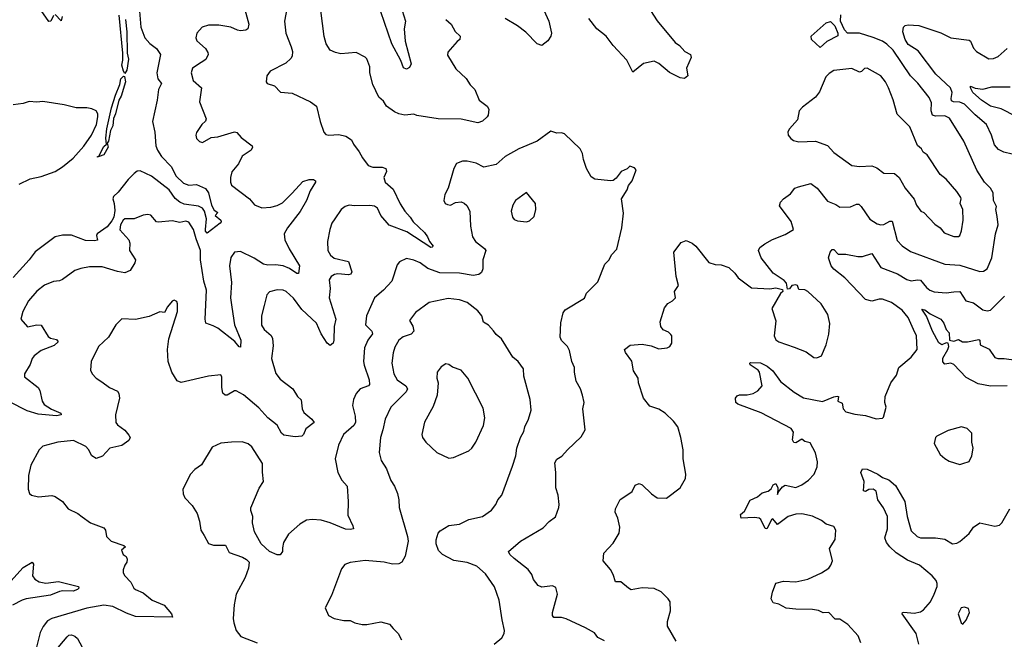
# Model space of a CAD drawing. Extents: x 2056909 to 2160450, y 827444 to 1016825.
# Tile 378 of 501: x 2063273 to 2069747, y 992658 to 996734. Entities that reach past the tile are written whole.
import ezdxf

# ---------------------------------------------------------------- set-up
doc = ezdxf.new("R2010")
doc.units = 0

msp = doc.modelspace()

# ---------------------------------------------------------------- linework, layer by layer
at = {"layer": '0CON10XD'}
for points in [[(2066675.8, 996895), (2066752.9, 996725), (2066769.2, 996645), (2066765.8, 996625), (2066745, 996596.2), (2066705, 996563.8), (2066675, 996575.8), (2066601.7, 996651.7), (2066546.2, 996695), (2066465, 996742)], [(2064746, 996825), (2064778.8, 996705), (2064773.3, 996675), (2064760, 996665), (2064725, 996661.4), (2064705, 996664.4), (2064660, 996685), (2064582.4, 996697.6), (2064515, 996699.2), (2064473.3, 996685), (2064436.7, 996645), (2064430, 996615), (2064437.5, 996595), (2064494.1, 996544.1), (2064509.5, 996519.5), (2064511.2, 996505), (2064497, 996473), (2064465, 996452.9), (2064410, 996415), (2064400.6, 996385), (2064412.9, 996335), (2064468.8, 996285), (2064454, 996195), (2064498.3, 996081.7), (2064494.1, 996065.9), (2064471.2, 996045), (2064435, 995992.5), (2064430, 995975), (2064435, 995953.3), (2064455, 995933.3), (2064475, 995926.7), (2064531.7, 995958.3), (2064575, 995962.9), (2064685.6, 995995.6), (2064701.1, 995991.1), (2064729.8, 995959.8), (2064801.2, 995905), (2064803.8, 995895), (2064794.1, 995875.9), (2064735, 995836.7), (2064712, 995785), (2064667.7, 995732.3), (2064658, 995695), (2064658, 995665), (2064666.2, 995645), (2064784, 995555), (2064815.6, 995515.6), (2064865.5, 995495.5), (2064925, 995500.8), (2064965, 995511.2), (2065001.1, 995528.9), (2065065, 995592.5), (2065135, 995670), (2065176.1, 995683.9), (2065205, 995684), (2065218.8, 995675), (2065218, 995665), (2065182.6, 995607.4), (2065157.9, 995545), (2065116.6, 995473.4), (2065033.2, 995365), (2065011.5, 995325), (2065016.9, 995285), (2065045, 995225.8), (2065113.3, 995115), (2065105.8, 995064.2), (2065095, 995064.3), (2065047.8, 995097.8), (2065005, 995115.2), (2064955, 995121.2), (2064905, 995119.1), (2064875.9, 995125.9), (2064815, 995165.4), (2064725, 995210), (2064685, 995205.8), (2064660.7, 995169.3), (2064652.5, 995115), (2064665.4, 995005), (2064659.6, 994905), (2064666.9, 994843.1), (2064686, 994726), (2064726.3, 994625), (2064725, 994580), (2064715, 994582.5), (2064686.3, 994616.3), (2064575, 994703.8), (2064545, 994721.1), (2064497.3, 994737.3), (2064492.1, 994765), (2064500.5, 994955), (2064483.6, 995015), (2064462, 995155), (2064462.6, 995215), (2064432.4, 995292.4), (2064416.4, 995355), (2064385, 995403.1), (2064365, 995409.1), (2064325, 995400.5), (2064275, 995411.9), (2064185, 995402), (2064173.3, 995405), (2064135, 995448.8), (2064115, 995452), (2064085, 995449.2), (2064025, 995424.4), (2063965, 995424.2), (2063952.9, 995415), (2063935.4, 995384.6), (2063931.1, 995351.1), (2063990.8, 995285), (2063995.9, 995264.1), (2063993.8, 995215), (2064033.3, 995155), (2064030, 995135), (2064000, 995085), (2063965, 995069.2), (2063915, 995077.1), (2063815, 995108.6), (2063731.7, 995108.3), (2063675, 995098), (2063635, 995083.3), (2063555, 995024), (2063535, 995016), (2063495, 995012.5), (2063435, 994988.6), (2063385, 994948.6), (2063330, 994885), (2063294.4, 994815), (2063281.2, 994765), (2063325, 994712.9), (2063385, 994726.5), (2063413.5, 994723.5), (2063459.5, 994649.5), (2063475, 994638.1), (2063515, 994630.8), (2063525.8, 994615.8), (2063499.4, 994590.6), (2063415, 994556.8), (2063367.6, 994522.4)], [(2065028.5, 996805), (2065014.6, 996724.6), (2065022.5, 996645), (2065058.1, 996555), (2065065.7, 996525), (2065064, 996495), (2065055, 996478.8), (2065021.7, 996448.3), (2064920, 996395), (2064896.7, 996365), (2064892.5, 996325), (2064900, 996315), (2064948.3, 996298.3), (2064987.3, 996257.3), (2065065, 996251.2), (2065184.5, 996194.5), (2065223.3, 996165), (2065248, 996065), (2065273.3, 995995), (2065285, 995980), (2065305, 995973.8), (2065371.7, 995978.3), (2065417.3, 995967.3), (2065454.1, 995944.1), (2065466.7, 995915), (2065505.7, 995865.7), (2065526, 995825), (2065565, 995776), (2065595, 995764.4), (2065655, 995763.1), (2065680, 995755), (2065684.4, 995735), (2065667.8, 995695), (2065675.7, 995665), (2065729.1, 995619.1), (2065773.7, 995523.7), (2065805, 995474), (2065840.8, 995435), (2065859.2, 995405), (2065934.2, 995335), (2065955, 995306.7), (2065966.2, 995275), (2065991.2, 995245), (2065985, 995236.7), (2065975, 995236.2), (2065817.9, 995337.9), (2065701.9, 995381.9), (2065648.1, 995445), (2065625, 995494), (2065605, 995506.5), (2065575, 995511.5), (2065475, 995508.8), (2065440, 995515), (2065412.5, 995505), (2065386.7, 995485), (2065343.8, 995425), (2065324.2, 995395), (2065311.4, 995355), (2065296.9, 995275), (2065299.4, 995215), (2065316.5, 995185), (2065340.6, 995165), (2065434.5, 995144.5), (2065457.1, 995075), (2065449.4, 995060.6), (2065435, 995054.6), (2065365, 995061.8), (2065342.6, 995057.4), (2065321.2, 995045), (2065307.3, 995022.7), (2065314.4, 994965), (2065306.5, 994905), (2065351.2, 994765), (2065339.7, 994715), (2065338.9, 994625), (2065333.8, 994605), (2065315, 994590), (2065295, 994605.8), (2065255, 994667.1), (2065225, 994736.7), (2065127.2, 994827.3), (2065072.1, 994902.1), (2065025, 994946.9), (2065005, 994954.4), (2064965, 994956.9), (2064915, 994943.8), (2064898.8, 994925), (2064881.1, 994855), (2064862.7, 994785), (2064861.9, 994725), (2064880.8, 994695), (2064926.4, 994656.4), (2064935.7, 994635.7), (2064938.8, 994588.8), (2064928.1, 994505), (2064956.9, 994406.9), (2064985, 994369.4), (2065068.6, 994305), (2065099.2, 994255), (2065122.6, 994232.6), (2065129.4, 994175), (2065140.6, 994150.6), (2065194, 994105), (2065208, 994085), (2065155, 994042), (2065137.8, 994005), (2065127.1, 993995), (2065085, 993989), (2065009.8, 993999.8), (2064993.6, 994013.6), (2064965, 994067.1), (2064903.9, 994113.9), (2064845, 994180.6), (2064745, 994265.3), (2064695, 994292.5), (2064685, 994292), (2064636.6, 994263.4), (2064623, 994263), (2064607.5, 994277.5), (2064600.9, 994315), (2064602.3, 994382.3), (2064595, 994396.7), (2064515, 994388.6), (2064335, 994347.5), (2064308.8, 994358.8), (2064272, 994415), (2064248.6, 994485), (2064244.5, 994565), (2064253.3, 994635), (2064310, 994815), (2064311.2, 994865), (2064305, 994880), (2064288.8, 994888.8), (2064275, 994883.3), (2064244.4, 994845.6), (2064225, 994807.5), (2064195, 994812.5), (2064125, 994781.2), (2064035, 994762), (2063945, 994766.7), (2063905, 994726.7), (2063856.2, 994645), (2063790.8, 994585), (2063742, 994485), (2063738.3, 994428.3), (2063748.8, 994405), (2063775, 994376.2), (2063812.1, 994352.1), (2063862.5, 994315), (2063915, 994290), (2063925.6, 994275.6), (2063930, 994245), (2063903.1, 994135), (2063904.2, 994085), (2063915, 994068.8), (2063963.2, 994033.2), (2063990.3, 994000.3), (2063998.8, 993985), (2063990, 993965), (2063945, 993931.9), (2063865.8, 993914.2), (2063817.9, 993862.1), (2063775, 993847.5), (2063746.2, 993865), (2063725, 993906.7), (2063706.8, 993926.8), (2063625.6, 993965.6), (2063524.5, 993955.5), (2063425, 993928), (2063400, 993905), (2063345.7, 993804.3), (2063330, 993735), (2063328.6, 993645), (2063337.9, 993617.9), (2063351.2, 993605), (2063395.9, 993594.1), (2063485, 993604), (2063505, 993598), (2063554.4, 993564.4), (2063592.5, 993515), (2063655, 993486.2), (2063684.3, 993464.3), (2063737.5, 993425), (2063825, 993390), (2063838, 993375), (2063844.2, 993335), (2063873.8, 993303.8), (2063957.5, 993275), (2063967.5, 993265), (2063942.5, 993245), (2063952.5, 993215), (2063973, 993203), (2063980, 993185), (2063977.5, 993165), (2063963.3, 993145), (2063953.3, 993115), (2063953.3, 993095), (2063963.3, 993075), (2064003.1, 993033.1), (2064022.9, 992995), (2064034.6, 992984.6), (2064085, 992964.3), (2064144.6, 992914.6), (2064221.7, 992881.7), (2064270, 992825), (2064277, 992803), (2064035, 992808.2), (2063975, 992830), (2063885, 992873.8), (2063825, 992882.1), (2063715, 992863.6), (2063483.8, 992793.8), (2063455, 992778.8), (2063427.7, 992742.3), (2063408.3, 992701.7), (2063384.2, 992605)], [(2067401.4, 996825), (2067465, 996726), (2067582.9, 996585), (2067610, 996565), (2067645.7, 996525.7), (2067683.3, 996505), (2067688.8, 996485), (2067658, 996415), (2067666.2, 996365), (2067645, 996346.7), (2067615, 996352.5), (2067545, 996387.1), (2067475.8, 996445.8), (2067445, 996461.5), (2067375, 996447.1), (2067305, 996390), (2067265, 996468.8), (2067175, 996563.8), (2067128, 996625), (2067068, 996675), (2067015, 996741.2)], [(2063495, 996762.5), (2063477.5, 996725), (2063465, 996723.3), (2063413.9, 996793.9)], [(2063551.2, 996755), (2063545, 996727.5), (2063505, 996767.5)], [(2063969.3, 996735), (2063977.6, 996655), (2063980.3, 996515), (2063987.2, 996475), (2063977.3, 996402.7), (2063965, 996381.2), (2063954.7, 996394.7), (2063943.9, 996435), (2063951.5, 996468.5), (2063950.9, 996515), (2063925.9, 996765)], [(2064059.6, 996789.6), (2064069.2, 996685), (2064095, 996614.2), (2064127.9, 996577.9), (2064172.9, 996545), (2064199.4, 996505), (2064173.5, 996385), (2064181.1, 996345), (2064204.4, 996315), (2064185.5, 996275), (2064176.7, 996205), (2064146.4, 996065), (2064160.5, 995995), (2064166.8, 995905), (2064178.5, 995875), (2064206.2, 995835)], [(2065288, 996575), (2065274.4, 996624.4), (2065252.9, 996795)], [(2066075, 996736), (2066110.8, 996705), (2066135, 996656.7), (2066170, 996625), (2066166.4, 996603.6), (2066148.3, 996591.7), (2066088.3, 996521.7), (2066085, 996500), (2066140.9, 996410.9), (2066207.9, 996347.9), (2066235.5, 996305.5), (2066265.8, 996275), (2066294, 996205), (2066345.4, 996165.4), (2066358, 996145), (2066354.1, 996105.9), (2066346.2, 996095), (2066315, 996066), (2066285, 996055.8), (2066175, 996080.4), (2066025, 996081.3), (2065885, 996103.1), (2065865, 996112), (2065805, 996105.6), (2065765, 996114.3), (2065737.6, 996127.6), (2065684, 996165), (2065665, 996197.5), (2065634, 996225), (2065595, 996307.5), (2065576, 996385), (2065574, 996425), (2065555.9, 996475.9), (2065545, 996487.5), (2065485, 996518.8), (2065385, 996508.8), (2065348.3, 996518.3), (2065315, 996533.3), (2065288, 996575)], [(2065787.5, 996795), (2065808.9, 996725), (2065800.4, 996675), (2065807, 996593), (2065846.2, 996445), (2065835, 996420.8), (2065815, 996409.4), (2065796.8, 996416.8), (2065779.5, 996465), (2065720, 996575), (2065647.3, 996785)], [(2067590, 992645), (2067532.5, 992745), (2067532, 992775), (2067552, 992845), (2067548.8, 992905), (2067536.7, 992925), (2067490.5, 992970.5), (2067445, 992991.2), (2067365, 992996.9), (2067294.2, 992984.2), (2067275, 992993.3), (2067225, 993036.2), (2067190, 993035), (2067176, 993085), (2067157.8, 993117.8), (2067108.8, 993175), (2067113.3, 993225), (2067175, 993291.2), (2067214, 993355), (2067218.8, 993395), (2067206.2, 993455), (2067188.8, 993495), (2067190, 993515), (2067221.7, 993578.3), (2067257.9, 993602.1), (2067299.5, 993630.5), (2067318.8, 993671.2), (2067345, 993682), (2067365, 993673.8), (2067426.2, 993615), (2067465, 993588), (2067525, 993586.2), (2067615.7, 993654.3), (2067651.2, 993715), (2067653.8, 993745), (2067635.7, 993845), (2067634.2, 993905), (2067620.8, 993985), (2067600.8, 994055), (2067572.1, 994092.1), (2067516, 994145), (2067475, 994171.9), (2067415, 994192), (2067373.3, 994245), (2067341.2, 994345), (2067339.2, 994375), (2067309.2, 994425), (2067297.3, 994487.3), (2067256, 994545), (2067248.8, 994565), (2067287.7, 994592.3), (2067365, 994600), (2067425, 994588.6), (2067475, 994568), (2067530, 994575), (2067547.5, 994585), (2067560, 994605), (2067560, 994655), (2067555, 994662.5), (2067538.8, 994678.8), (2067504.4, 994694.4), (2067489.2, 994715), (2067484.1, 994745.9), (2067511.7, 994838.3), (2067535, 994866.7), (2067565.8, 994884.2), (2067585.7, 994904.3), (2067578.8, 994945), (2067603.8, 994985), (2067590, 995045), (2067574, 995205), (2067622.3, 995267.7), (2067655, 995282.5), (2067695, 995263.3), (2067717.5, 995245), (2067805, 995136.7), (2067845, 995123.8), (2067885, 995121.2), (2067935, 995103.3), (2067975.9, 995065.9), (2067996.7, 995035), (2068085, 994971.2), (2068205, 994962.5), (2068245, 994970), (2068288.3, 994958.3), (2068290, 994945), (2068275, 994932.5), (2068218.8, 994835), (2068243.9, 994753.9), (2068232.5, 994655), (2068245, 994628.8), (2068264.3, 994614.3), (2068365, 994579.2), (2068445, 994548.8), (2068495, 994512.5), (2068515, 994510), (2068545, 994522.5), (2068576.2, 994595), (2068593.6, 994666.4), (2068598.8, 994735), (2068585.5, 994795.5), (2068542, 994865), (2068455, 994946), (2068435, 994956.2), (2068395, 994960), (2068387.5, 994985), (2068375, 994990), (2068350, 994985), (2068335, 994962.5), (2068321.7, 994961.7), (2068315, 995000), (2068299.3, 995019.3), (2068227.3, 995067.3), (2068147.4, 995167.4), (2068130, 995215), (2068138.8, 995235), (2068171.3, 995258.7), (2068221.9, 995288.1), (2068305, 995320), (2068360, 995355), (2068345.7, 995405.7), (2068269.5, 995509.5), (2068275.8, 995534.2), (2068294, 995555), (2068341.2, 995588.8), (2068370, 995625), (2068394.3, 995635.7), (2068473.6, 995656.4), (2068516.2, 995625), (2068585, 995541.1), (2068639.1, 995519.1), (2068665, 995500), (2068735, 995503.1), (2068775, 995521.4), (2068790.6, 995520.6), (2068806.3, 995506.3), (2068862.1, 995422.1), (2068911.4, 995391.4), (2068935, 995384.6), (2068955, 995386.2), (2068995, 995408.5), (2069008.7, 995408.7), (2069042.6, 995282.6), (2069075, 995245.6), (2069129.4, 995209.4), (2069355, 995126.9), (2069455, 995119.1), (2069585, 995078.5), (2069610.3, 995079.7), (2069634, 995095), (2069665, 995166.7), (2069689.5, 995325), (2069705.5, 995385), (2069699.7, 995439.7), (2069691.2, 995485), (2069696, 995505), (2069676, 995545), (2069674, 995595), (2069655, 995626.2), (2069615.8, 995665), (2069565.4, 995745.4), (2069481.2, 995935), (2069385.8, 996085.8), (2069355, 996102.4), (2069295, 996099.1), (2069275, 996105.8), (2069265.5, 996135), (2069267.8, 996187.8), (2069252.2, 996222.2), (2069177.1, 996317.1), (2069130, 996365), (2069015, 996533.1), (2068975, 996572.5), (2068945, 996592.9), (2068885, 996618.2), (2068795, 996645.4), (2068715, 996646), (2068695, 996667.3), (2068670.7, 996725), (2068672.9, 996767.1)], [(2068535, 996552), (2068480, 996605), (2068477.5, 996625), (2068575.2, 996714.8), (2068605, 996722.7), (2068632.1, 996695), (2068651.8, 996645), (2068651.3, 996628.7), (2068579.1, 996590.9), (2068535, 996552)], [(2069798.9, 995848.9), (2069742.6, 995862.6), (2069709.5, 995879.5), (2069682.1, 995912.1), (2069663.3, 995975), (2069629.5, 996045), (2069555, 996107.9), (2069485, 996178.4), (2069455, 996190.7), (2069413.5, 996193.5), (2069400.3, 996200.3), (2069396.3, 996215), (2069403.9, 996255), (2069393.3, 996285), (2069296.1, 996376.1), (2069179.9, 996529.9), (2069115, 996571.5), (2069095.8, 996605), (2069080.4, 996655), (2069083.1, 996685), (2069095, 996695.8), (2069115, 996700), (2069185, 996695.5), (2069328.7, 996648.7), (2069395, 996614.4), (2069515, 996598.8), (2069525, 996593.3), (2069545, 996546.7), (2069564.3, 996524.3), (2069645, 996476.2), (2069675, 996478.8), (2069706.8, 996493.2), (2069766, 996545)], [(2069415, 995306.9), (2069445, 995308), (2069453.8, 995315), (2069465.6, 995344.4), (2069477.1, 995415), (2069474.4, 995485), (2069455.6, 995525), (2069463.1, 995555), (2069460, 995565), (2069434, 995605), (2069364.2, 995685), (2069325.5, 995715.5), (2069238.8, 995845), (2069212.3, 995862.3), (2069203.3, 995885), (2069175, 995906.7), (2069125, 996030), (2069041.7, 996111.7), (2069016, 996206), (2068984.5, 996285), (2068965.3, 996325.3), (2068935, 996364.3), (2068845, 996415.6), (2068827.6, 996412.4), (2068807.5, 996392.5), (2068795, 996388.6), (2068745, 996413.3), (2068625, 996399.4), (2068595, 996381.4), (2068572.3, 996357.7), (2068531.2, 996258.8), (2068505, 996224.3), (2068420.9, 996159.1), (2068398.8, 996135), (2068386.2, 996075), (2068334.4, 996015.6), (2068324.3, 995995.7), (2068326.2, 995975), (2068342.3, 995952.3), (2068360.5, 995940.5), (2068395, 995930.8), (2068505, 995935.6), (2068585, 995907.1), (2068625, 995860.5), (2068744.3, 995774.3), (2068795, 995769.4), (2068875, 995772.9), (2068908.7, 995758.7), (2068955, 995724), (2069025, 995722), (2069055.3, 995695.3), (2069095, 995625.8), (2069153.4, 995553.4), (2069170, 995515), (2069197.5, 995475), (2069216.7, 995465), (2069290.1, 995390.1), (2069325.2, 995365.2), (2069351.9, 995331.9), (2069415, 995306.9)], [(2063785, 995830), (2063784.3, 995835), (2063793, 995837), (2063825, 995899.4), (2063843.3, 995915), (2063839.3, 995955), (2063846.2, 996016.2), (2063877.2, 996155), (2063901.8, 996238.2), (2063931.6, 996308.4), (2063937.3, 996345), (2063955, 996363.3), (2063961.7, 996361.7), (2063967.6, 996325), (2063939.1, 996230.9), (2063925.3, 996205), (2063902.7, 996115), (2063888.5, 996085), (2063886.1, 996035), (2063870.4, 996005), (2063856.1, 995935), (2063847.1, 995922.9), (2063853.6, 995895), (2063826.7, 995845), (2063795, 995834.2), (2063785, 995830)], [(2069825, 996097.2), (2069725, 996148.2), (2069656, 996165), (2069596, 996205), (2069540.6, 996255), (2069524.2, 996285), (2069525, 996296.7), (2069554.4, 996284.4), (2069605, 996278.2), (2069665, 996292.1), (2069785, 996292.7)], [(2063268.3, 995651.7), (2063342.6, 995687.4), (2063415, 995702.9), (2063506, 995735), (2063555, 995765.6), (2063625, 995822.2), (2063695, 995903.3), (2063744.6, 995975), (2063776.7, 996045), (2063787.3, 996095), (2063785.9, 996115.9), (2063775, 996134.2), (2063747.6, 996147.6), (2063715, 996155.3), (2063645, 996153.9), (2063565, 996174.1), (2063425, 996195.4), (2063385, 996190.9), (2063335, 996195.6), (2063295, 996183.6), (2063228.8, 996175)], [(2067117.9, 992647.9), (2067075, 992668.8), (2067051.3, 992701.3), (2066992.7, 992732.7), (2066865, 992792.5), (2066835, 992801.4), (2066785, 992802), (2066777.1, 992815), (2066777.1, 992835), (2066808, 992955), (2066798.3, 992998.3), (2066775, 993010), (2066705, 993001.2), (2066681.2, 993011.2), (2066651.7, 993051.7), (2066640.8, 993085), (2066615, 993118), (2066525, 993189.2), (2066495, 993216.7), (2066486.2, 993235), (2066565, 993302.5), (2066715, 993392), (2066755, 993433.8), (2066795.5, 993464.5), (2066817.5, 993525), (2066819.2, 993545), (2066814, 993605), (2066798, 993655), (2066797.8, 993755), (2066790.5, 993819.5), (2066805, 993842), (2066838.3, 993861.7), (2066873.8, 993905), (2066965, 993990), (2066990, 994035), (2066976, 994175), (2066984, 994215), (2066973.8, 994265), (2066960, 994305), (2066932.5, 994355), (2066920, 994415), (2066920, 994445), (2066902.5, 994485), (2066888.7, 994558.7), (2066874, 994585), (2066834.4, 994624.4), (2066826, 994645), (2066830.6, 994739.4), (2066846, 994805), (2066858.8, 994825), (2066987.3, 994902.7), (2066998.8, 994935), (2067075, 995010), (2067121.2, 995125), (2067148, 995155), (2067163.3, 995186.7), (2067198, 995225), (2067232.5, 995365), (2067242.3, 995462.3), (2067230, 995555), (2067266.2, 995615), (2067276.4, 995643.6), (2067300, 995675), (2067325, 995740), (2067327, 995747), (2067315, 995760), (2067285, 995770), (2067267, 995753), (2067227.5, 995735), (2067195, 995692.5), (2067175, 995676.7), (2067156.4, 995673.6), (2067055, 995686), (2067030.9, 995700.9), (2067000, 995755), (2066979.2, 995815), (2066972.5, 995855), (2066958, 995885), (2066855, 995982.5), (2066835, 995990.8), (2066805, 995988.8), (2066765, 996000), (2066675.5, 995934.5), (2066555, 995884), (2066465, 995834.3), (2066405, 995781.4), (2066325, 995763.1), (2066275, 995790), (2066215, 995803.8), (2066185, 995803.3), (2066145, 995787.5), (2066126.2, 995755), (2066090, 995625), (2066067.5, 995585), (2066061.2, 995545), (2066070, 995525), (2066085, 995518), (2066105, 995514.2), (2066137.7, 995532.3), (2066175, 995536.2), (2066195, 995528), (2066211.8, 995511.8), (2066232.7, 995475), (2066237.1, 995375), (2066250, 995305), (2066270, 995275), (2066330, 995230), (2066338.1, 995215), (2066318.5, 995155), (2066317.1, 995095), (2066308.9, 995071.1), (2066292.5, 995057.5), (2066255, 995050.8), (2066165, 995067.6), (2066035, 995069.8), (2065957.1, 995097.1), (2065905.8, 995135), (2065865, 995151.9), (2065815, 995162.5), (2065769.7, 995140.3), (2065755, 995122.5), (2065720, 995015), (2065665, 994954), (2065606, 994905), (2065553.1, 994785), (2065545.7, 994725.7), (2065587.5, 994685), (2065592.7, 994667.3), (2065562.7, 994625), (2065539.6, 994575), (2065534.4, 994485), (2065538.6, 994461.4), (2065569.6, 994365), (2065572.9, 994335), (2065565.5, 994324.5), (2065512, 994305), (2065484.3, 994275), (2065468.1, 994235), (2065460.6, 994195), (2065478.5, 994125), (2065481.5, 994085), (2065470, 994065), (2065402.2, 994005), (2065368.1, 993935), (2065347.5, 993845), (2065364.2, 993755), (2065390.8, 993705), (2065425.6, 993665.6), (2065433.1, 993565), (2065430.9, 993475), (2065463.3, 993405), (2065466.7, 993385), (2065445, 993380), (2065415, 993382.7), (2065315, 993423.8), (2065255, 993440.5), (2065195, 993446.7), (2065159.3, 993440.7), (2065115, 993415.6), (2065040.5, 993349.5), (2065006.9, 993295), (2065001.2, 993258.8), (2065000.8, 993235), (2064985, 993214.3), (2064965, 993213.3), (2064915.5, 993235.5), (2064860, 993285), (2064816, 993365), (2064804, 993425), (2064806.1, 993466.1), (2064793.3, 993505), (2064793.6, 993523.6), (2064848.3, 993651.7), (2064876.7, 993695), (2064868.3, 993758.3), (2064870, 993815), (2064798.8, 993925), (2064774.2, 993944.2), (2064735.9, 993955.9), (2064665.8, 993955.8), (2064595, 993947.1), (2064538.1, 993921.9), (2064468.8, 993805), (2064425, 993773.8), (2064396.8, 993743.2), (2064346.2, 993645), (2064348, 993615), (2064358.8, 993588.8), (2064407.4, 993537.4), (2064439.2, 993485), (2064455.5, 993435.5), (2064464.3, 993375), (2064485, 993341.2), (2064515, 993287.5), (2064547, 993277), (2064625, 993276), (2064649.3, 993229.3), (2064737.7, 993197.7), (2064765, 993183.3), (2064781.2, 993165), (2064777.5, 993125), (2064755.7, 993065), (2064695.6, 992955), (2064681.9, 992885), (2064675.8, 992795), (2064680.8, 992765), (2064696, 992715), (2064727, 992677), (2064834.2, 992634.2)], [(2064206.2, 995835), (2064267.7, 995767.7), (2064302.4, 995705), (2064349.4, 995659.4), (2064385, 995644.7), (2064435, 995650), (2064495, 995623.5), (2064513.4, 995595), (2064533.5, 995515), (2064552.2, 995482.2), (2064575, 995466.2), (2064558.8, 995445), (2064595.8, 995415.8), (2064598, 995405), (2064590, 995395), (2064505, 995330.8), (2064495, 995342), (2064494, 995355), (2064502.1, 995425), (2064488.8, 995475), (2064475, 995493.5), (2064448.4, 995508.4), (2064355, 995521.7), (2064325, 995534), (2064295, 995557.3), (2064255, 995615.7), (2064138.8, 995705), (2064065, 995738.9), (2064045, 995738.2), (2064025, 995722.8), (2063985, 995683.5), (2063921.3, 995598.7), (2063890, 995570), (2063884.7, 995555), (2063894.3, 995524.3), (2063898.4, 995478.4), (2063891.5, 995435), (2063879.4, 995410.6), (2063847.6, 995372.4), (2063782.1, 995325), (2063778.1, 995315), (2063785.4, 995284.6), (2063765, 995279.7), (2063705, 995282.5), (2063613.5, 995316.5), (2063555, 995317.5), (2063505, 995306.2), (2063373.7, 995206.3), (2063335, 995154.2), (2063230.9, 995039.1)], [(2066605, 995403.8), (2066625, 995410), (2066655, 995440), (2066667.5, 995485), (2066663.3, 995525), (2066605, 995596.7), (2066532.5, 995545), (2066514.5, 995515), (2066503.6, 995475), (2066513.3, 995435), (2066525, 995419.2), (2066545, 995410.8), (2066605, 995403.8)], [(2068803.8, 992635), (2068785, 992680), (2068718, 992755), (2068665, 992790), (2068635, 992790), (2068592.5, 992835), (2068555, 992832.9), (2068525, 992847.5), (2068484.5, 992854.5), (2068375, 992855.6), (2068313.1, 992863.1), (2068265, 992887.8), (2068227.3, 992897.3), (2068212.7, 992925), (2068222, 992968), (2068245, 993026.7), (2068295, 993041.2), (2068375, 993035.8), (2068455, 993052.7), (2068545, 993094.2), (2068592, 993125), (2068606.7, 993145), (2068616.7, 993175), (2068596.7, 993255), (2068633.8, 993315), (2068639.2, 993375), (2068625, 993399.2), (2068575.8, 993415.8), (2068545, 993440), (2068485, 993467.7), (2068415, 993482.5), (2068375, 993480.9), (2068324.6, 993465.4), (2068255, 993413.3), (2068225, 993450), (2068215, 993443.3), (2068185, 993384), (2068175, 993386.7), (2068145.5, 993445.5), (2068134.3, 993454.3), (2068105, 993460), (2068017.5, 993455), (2068012, 993478), (2068038.3, 993501.7), (2068075.8, 993574.2), (2068125, 993596), (2068155, 993622), (2068195, 993631.4), (2068212.7, 993647.3), (2068228, 993675), (2068245, 993683.8), (2068258, 993655), (2068255, 993610), (2068261.7, 993628.3), (2068288.1, 993661.9), (2068305, 993672.5), (2068375, 993657.1), (2068415, 993673.3), (2068459.2, 993705), (2068495.7, 993745), (2068516.8, 993793.2), (2068519.2, 993825), (2068504.4, 993885), (2068469.5, 993949.5), (2068435, 993958.8), (2068415, 993973.8), (2068375, 993950.6), (2068363.1, 993953.1), (2068355, 993970), (2068359.8, 994019.8), (2068344.7, 994044.7), (2068148.8, 994148.8), (2067994.5, 994204.5), (2067981.2, 994215), (2067978.8, 994245), (2067990, 994260), (2068005, 994266.5), (2068055, 994265.5), (2068095, 994275.5), (2068127, 994293), (2068154.5, 994325), (2068137.5, 994415), (2068127.9, 994427.9), (2068075, 994463.8), (2068073.3, 994475), (2068078.3, 994478.3), (2068144.3, 994475.7), (2068187.5, 994455), (2068224.3, 994425), (2068275, 994354.2), (2068364.6, 994284.6), (2068426.6, 994246.6), (2068552.1, 994222.1), (2068625, 994253.8), (2068647.9, 994257.9), (2068656, 994255), (2068651.2, 994225), (2068680.5, 994210.5), (2068687.1, 994175), (2068705, 994154.3), (2068765, 994138.1), (2068835, 994129.2), (2068905, 994108.8), (2068945, 994112.5), (2068951.7, 994118.3), (2068970, 994185), (2068962, 994215), (2068964.4, 994255), (2069000.6, 994345), (2069038.1, 994395), (2069053.3, 994445), (2069134.4, 994515), (2069173.3, 994565), (2069168.8, 994655), (2069149.6, 994695), (2069113.6, 994775), (2069075, 994822.5), (2069005, 994873.5), (2068946.7, 994895), (2068925, 994896.2), (2068875, 994881.5), (2068835, 994893.1), (2068699.1, 995035), (2068625, 995092.9), (2068607.8, 995115), (2068591.7, 995168.3), (2068602.5, 995205), (2068615, 995222.5), (2068625, 995223.3), (2068655, 995190.8), (2068705, 995192.5), (2068784.2, 995175.8), (2068815, 995176), (2068875, 995196), (2068935, 995103.8), (2069045, 995061.6), (2069105, 995023.9), (2069135, 995016.2), (2069175, 995022.7), (2069195, 995019.6), (2069235, 994972.2), (2069256, 994955), (2069285, 994944.4), (2069365, 994938.1), (2069415, 994943.3), (2069455, 994945.5), (2069493.6, 994883.6), (2069545, 994871.4), (2069605, 994824.4), (2069635, 994818.9), (2069655, 994823.3), (2069747.5, 994915)], [(2066392.5, 992625), (2066442.4, 992667.6), (2066458.6, 992695), (2066461.4, 992715), (2066444.5, 992785), (2066425.6, 992915), (2066393.7, 993003.7), (2066335, 993088.6), (2066277.8, 993137.8), (2066215, 993163.1), (2066126.3, 993176.3), (2066053.3, 993215), (2066027.5, 993242.5), (2066011.2, 993285), (2066011.7, 993311.7), (2066023.8, 993355), (2066038.3, 993371.7), (2066094.2, 993405.8), (2066165, 993415.8), (2066225, 993445.8), (2066315, 993466), (2066375, 993507.5), (2066402.5, 993545), (2066416, 993575), (2066442.5, 993605), (2066513.4, 993796.6), (2066534.4, 993865), (2066541.9, 993915), (2066566, 993985), (2066587.5, 994025), (2066593.3, 994055), (2066617.5, 994105), (2066635.6, 994164.4), (2066628.1, 994235), (2066588.3, 994388.3), (2066585, 994437.5), (2066551.2, 994485), (2066515.8, 994515), (2066441.2, 994635), (2066405, 994663.8), (2066387.3, 994687.3), (2066355, 994723.8), (2066323.3, 994743.3), (2066310.8, 994785), (2066285, 994819.2), (2066215, 994874.3), (2066165, 994892.2), (2066090.3, 994899.7), (2065965, 994874.2), (2065875, 994808.8), (2065836, 994755), (2065857.5, 994717.5), (2065864.4, 994685), (2065845.8, 994665), (2065795, 994646.7), (2065765.5, 994625), (2065739.8, 994580.2), (2065727.8, 994542.2), (2065720, 994475), (2065732.5, 994405), (2065754, 994364), (2065811.4, 994325), (2065822.2, 994305), (2065813.1, 994285), (2065713.1, 994185), (2065675, 994106.7), (2065661.4, 994035), (2065644.4, 993985), (2065637, 993887), (2065649.2, 993835), (2065685, 993780), (2065712.1, 993702.1), (2065737.5, 993665), (2065757, 993617), (2065765.8, 993575.8), (2065767.5, 993525), (2065823.3, 993335), (2065826.7, 993303.3), (2065808, 993205), (2065786.2, 993165), (2065765.8, 993154.2), (2065725, 993152.9), (2065670, 993165), (2065545, 993175.6), (2065445, 993163.8), (2065411.2, 993148.8), (2065388.3, 993121.7), (2065323.3, 992945), (2065281.2, 992865), (2065302.5, 992815), (2065340, 992795), (2065405, 992781.2), (2065445, 992781.2), (2065476.1, 992766.1), (2065525, 992754), (2065555.8, 992754.2), (2065646.4, 992773.6), (2065705, 992756.2), (2065728.3, 992728.3), (2065761.2, 992695), (2065782.5, 992655)], [(2069765.8, 994325.8), (2069655, 994323.3), (2069575, 994337.9), (2069495, 994381.1), (2069415.7, 994465), (2069395, 994475.4), (2069355, 994468.5), (2069343.3, 994483.3), (2069342.3, 994507.7), (2069375.9, 994564.1), (2069381.1, 994585), (2069376.9, 994606.9), (2069365, 994609.1), (2069335, 994595.3), (2069317.2, 994607.2), (2069274.2, 994685), (2069234.7, 994784.7), (2069205, 994828.8), (2069223.8, 994825), (2069259.6, 994799.6), (2069329.4, 994765), (2069348.2, 994738.2), (2069365.3, 994695.3), (2069383.3, 994673.3), (2069386, 994625), (2069415, 994618.8), (2069445, 994630), (2069472.5, 994615), (2069503.8, 994613.8), (2069579.4, 994629.4), (2069585.5, 994625), (2069587.1, 994595), (2069646.1, 994566.1), (2069685, 994511.4), (2069704.6, 994504.6), (2069745, 994505.4), (2069825, 994494.1)], [(2063367.6, 994522.4), (2063355.4, 994505), (2063342.3, 994465), (2063304.4, 994405), (2063304.4, 994385), (2063395.3, 994315.3), (2063406.2, 994295), (2063420.9, 994225), (2063433, 994203), (2063482.1, 994172.1), (2063543.3, 994145), (2063546.2, 994135), (2063515, 994128.5), (2063395, 994139.5), (2063321.7, 994161.7), (2063205, 994220.9)], [(2066095, 993850), (2066125, 993854), (2066225, 993898), (2066246.2, 993915), (2066272, 993955), (2066321.4, 994065), (2066330.8, 994115), (2066319.1, 994179.1), (2066219.2, 994375), (2066175, 994428.8), (2066118.8, 994448.8), (2066095, 994466.7), (2066075, 994470), (2066045, 994450), (2066016.7, 994415), (2066016, 994375), (2066024.1, 994344.1), (2066018.6, 994265), (2065991.7, 994188.3), (2065934.5, 994085.5), (2065916, 994005), (2065922, 993985), (2065943.8, 993955), (2066015, 993885.8), (2066095, 993850)], [(2069455, 993806.7), (2069475, 993813.3), (2069515, 993827.5), (2069534.1, 993865.9), (2069542, 993915), (2069534, 993955), (2069532.5, 994015), (2069502.5, 994045), (2069465, 994056), (2069378.3, 994031.7), (2069302.5, 993995), (2069293.3, 993985), (2069286.2, 993945), (2069324.3, 993874.3), (2069355, 993846.2), (2069385, 993830), (2069455, 993806.7)], [(2069185.8, 992625), (2069167.1, 992695), (2069076.2, 992825), (2069076.7, 992833.3), (2069085, 992837.1), (2069155, 992828.8), (2069195, 992839.5), (2069215, 992852.2), (2069260.6, 992905), (2069285.5, 992955), (2069304.3, 993005), (2069305.6, 993025), (2069298.6, 993045), (2069272.5, 993075), (2069189.4, 993145), (2069109.3, 993179.3), (2069036.7, 993226.7), (2068993.8, 993265), (2068973.1, 993295), (2068961.8, 993325), (2068978.4, 993385), (2068977.9, 993465), (2068952.6, 993522.6), (2068915.5, 993575.5), (2068905, 993633.3), (2068883.9, 993646.1), (2068856.1, 993643.9), (2068835, 993630), (2068820, 993635), (2068824.2, 993695), (2068802.5, 993755), (2068815, 993778.8), (2068845, 993776.7), (2068914.2, 993744.2), (2068945, 993721.2), (2068987.6, 993707.6), (2069030.5, 993670.5), (2069092.5, 993565), (2069107.7, 993465), (2069135, 993372), (2069173.1, 993333.1), (2069196, 993326), (2069295, 993325.4), (2069356, 993316), (2069405, 993286.7), (2069435, 993291.1), (2069455, 993301.4), (2069515.4, 993354.6), (2069545, 993396.2), (2069585, 993423.3), (2069685, 993402.5), (2069715, 993409.2), (2069730.8, 993425), (2069783.5, 993516.5)], [(2063215, 993039.3), (2063295, 993130), (2063354.1, 993164.1), (2063362.7, 993152.7), (2063356.4, 993075), (2063373.1, 993053.1), (2063401.4, 993035), (2063445, 993027.1), (2063527.2, 993037.2), (2063658.9, 993005), (2063661.5, 992995), (2063652.3, 992985), (2063625, 992974.5), (2063555.6, 992975.6), (2063535, 992973), (2063475, 992947.6), (2063315, 992924.3), (2063289.4, 992915), (2063225, 992882.1)], [(2069475, 992757.5), (2069495, 992782.5), (2069518, 992835), (2069511.2, 992861.2), (2069485, 992870), (2069463.8, 992865), (2069444, 992825), (2069463.8, 992765), (2069475, 992757.5)], [(2063501.9, 992575), (2063585, 992673.8), (2063596.1, 992683.9), (2063613.6, 992686.4), (2063635, 992678.8), (2063652.3, 992662.3), (2063684, 992605)]]:
    msp.add_lwpolyline(points, dxfattribs=at)

doc.saveas('drawing.dxf')
